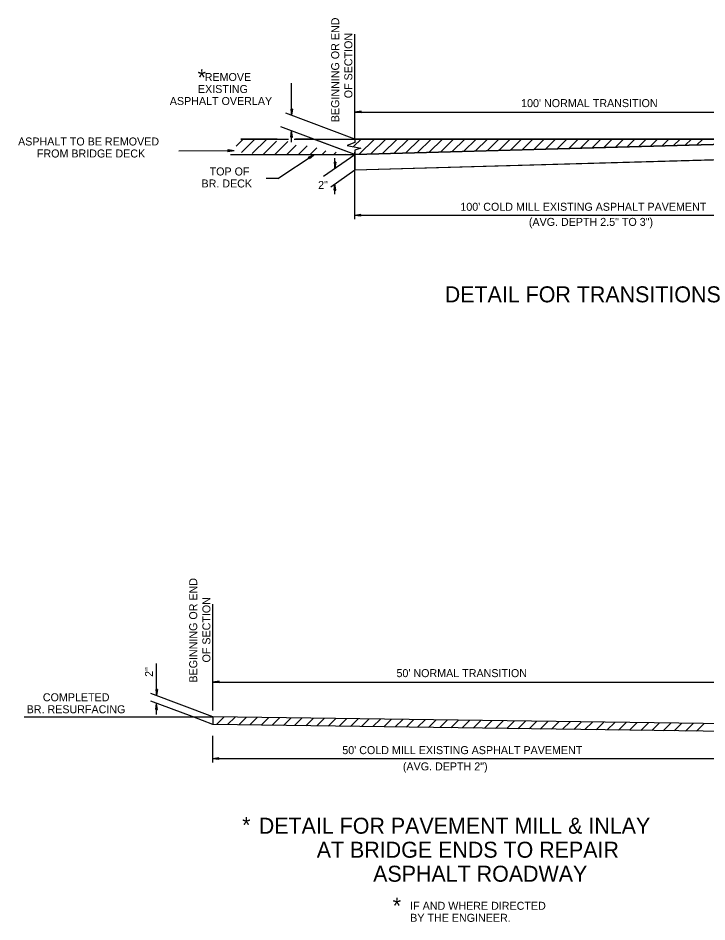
# Model space of a CAD drawing. Extents: x 1929624 to 1935547, y 596315 to 605721.
# Drawn here: x 1932718 to 1933234, y 602410 to 603088 of the extents above; entities that cross this region are included whole.
import ezdxf

# ---------------------------------------------------------------- set-up
doc = ezdxf.new("R2010")
doc.units = 0
doc.layers.add('Default', color=7, linetype='Continuous')
doc.layers.add('R_Annotation', color=7, linetype='Continuous')

msp = doc.modelspace()

# ---------------------------------------------------------------- linework, layer by layer
at = {"layer": 'Default'}
for p, q in [((1932970.45, 602997.86), (1932970.45, 603076.08)), ((1932923.06, 603015.27), (1932923.06, 603039.26)), ((1932970.44, 602997.33), (1932918.84, 603016.6)), ((1932922.39, 603019.72), (1932923.06, 603015.27)), ((1932922.39, 603019.72), (1932923.06, 603015.93)), ((1932923.73, 603019.72), (1932922.39, 603019.72)), ((1932922.62, 603019.72), (1932923.06, 603016.83)), ((1932922.62, 603019.72), (1932923.06, 603017.48)), ((1932922.84, 603019.72), (1932923.06, 603018.38)), ((1932922.84, 603019.72), (1932923.06, 603019.04)), ((1932923.73, 603019.72), (1932923.06, 603015.27)), ((1932923.28, 603019.72), (1932923.06, 603018.38)), ((1932923.51, 603019.72), (1932923.06, 603016.83)), ((1932923.51, 603019.72), (1932923.06, 603015.93)), ((1932923.28, 603019.72), (1932923.06, 603017.48)), ((1932923.06, 603019.72), (1932923.06, 603019.04)), ((1932975.11, 603018.22), (1932970.44, 603017.55)), ((1932970.44, 603017.55), (1933382, 603017.55)), ((1932975.11, 603016.89), (1932970.44, 603017.55)), ((1932975.11, 603018), (1932971.12, 603017.55)), ((1932975.11, 603016.89), (1932971.12, 603017.55)), ((1932975.11, 603018), (1932972.01, 603017.55)), ((1932975.11, 603017.11), (1932972.01, 603017.55)), ((1932975.11, 603017.78), (1932972.9, 603017.55)), ((1932975.11, 603017.11), (1932972.9, 603017.55)), ((1932975.11, 603017.78), (1932973.56, 603017.55)), ((1932975.11, 603017.34), (1932973.56, 603017.55)), ((1932975.11, 603017.55), (1932974.45, 603017.55)), ((1932975.11, 603017.34), (1932974.45, 603017.55)), ((1932975.11, 603016.89), (1932975.11, 603018.22)), ((1932970.44, 602985.8), (1932915.06, 603006.47)), ((1932922.39, 602998.81), (1932923.06, 603003.47)), ((1932922.39, 602998.81), (1932923.06, 603002.81)), ((1932922.62, 602998.81), (1932923.06, 603001.92)), ((1932922.62, 602998.81), (1932923.06, 603001.26)), ((1932923.73, 602998.81), (1932923.06, 603003.47)), ((1932923.06, 602995.04), (1932923.06, 603003.47)), ((1932923.51, 602998.81), (1932923.06, 603002.81)), ((1932923.51, 602998.81), (1932923.06, 603001.92)), ((1932923.28, 602998.81), (1932923.06, 603001.26)), ((1932881.42, 602992.05), (1932886.71, 602997.33)), ((1932885, 602997.33), (1932920.68, 602997.33)), ((1932885.38, 602987.16), (1932895.55, 602997.33)), ((1932893.4, 602986.35), (1932904.39, 602997.33)), ((1932901.69, 602985.79), (1932911.7, 602995.8)), ((1932910.53, 602985.79), (1932920.19, 602995.46)), ((1932922.39, 602998.81), (1932923.73, 602998.81)), ((1932922.84, 602998.81), (1932923.06, 603000.37)), ((1932922.84, 602998.81), (1932923.06, 602999.47)), ((1932923.28, 602998.81), (1932923.06, 603000.37)), ((1932923.06, 602998.81), (1932923.06, 602999.47)), ((1932924.88, 602997.33), (1933382, 602997.33)), ((1932969.42, 602991.66), (1932975.1, 602997.33)), ((1932970.44, 602985.8), (1933382, 602997.33)), ((1932982.38, 602986.13), (1932993.58, 602997.33)), ((1932838.62, 602988.52), (1932880.08, 602988.68)), ((1932875.37, 602987.95), (1932875.42, 602989.36)), ((1932875.37, 602989.06), (1932878.48, 602988.6)), ((1932875.37, 602987.95), (1932880.08, 602988.68)), ((1932875.42, 602989.36), (1932880.08, 602988.68)), ((1932875.42, 602988.26), (1932877.07, 602988.65)), ((1932875.42, 602988.26), (1932877.67, 602988.56)), ((1932875.47, 602988.57), (1932876.26, 602988.61)), ((1932875.47, 602988.57), (1932876.26, 602988.61)), ((1932875.51, 602988.87), (1932877.07, 602988.65)), ((1932875.51, 602988.87), (1932877.67, 602988.56)), ((1932875.55, 602989.19), (1932879.28, 602988.64)), ((1932875.55, 602988.09), (1932879.28, 602988.64)), ((1932875.55, 602988.09), (1932878.48, 602988.6)), ((1932919.37, 602985.79), (1932926.36, 602992.79)), ((1932928.2, 602985.79), (1932934.69, 602992.28)), ((1932937.04, 602985.8), (1932941.85, 602990.6)), ((1932945.88, 602985.8), (1932948.63, 602988.55)), ((1932954.72, 602985.8), (1932956.47, 602987.54)), ((1932877.2, 602985.79), (1932970.44, 602985.8)), ((1932912.77, 602967.68), (1932939.98, 602985.8)), ((1932935.71, 602983.8), (1932939.98, 602985.8)), ((1932936.44, 602982.6), (1932935.71, 602983.8)), ((1932935.84, 602983.52), (1932938.68, 602984.86)), ((1932935.91, 602983.73), (1932939.33, 602985.33)), ((1932936.05, 602983.45), (1932938.03, 602984.37)), ((1932936.05, 602983.45), (1932937.48, 602984.11)), ((1932936.19, 602983.17), (1932936.82, 602983.64)), ((1932936.19, 602983.17), (1932936.82, 602983.64)), ((1932936.32, 602982.89), (1932938.03, 602984.37)), ((1932936.32, 602982.89), (1932937.48, 602984.11)), ((1932936.44, 602982.6), (1932939.98, 602985.8)), ((1932936.52, 602982.81), (1932939.33, 602985.33)), ((1932936.52, 602982.81), (1932938.68, 602984.86)), ((1932946.89, 602969.49), (1932970.44, 602985.8)), ((1932955.5, 602975.42), (1932955.5, 602983)), ((1932963.56, 602985.8), (1932963.93, 602986.16)), ((1932970.45, 602937.23), (1932970.45, 602987.51)), ((1932970.45, 602974.25), (1933382, 602985.8)), ((1932952.46, 602961.58), (1932970.45, 602974.25)), ((1932954.84, 602980.08), (1932955.5, 602975.42)), ((1932956.17, 602980.08), (1932954.84, 602980.08)), ((1932955.06, 602980.08), (1932955.5, 602976.98)), ((1932955.06, 602980.08), (1932955.5, 602976.31)), ((1932955.27, 602980.08), (1932955.5, 602978.54)), ((1932955.27, 602980.08), (1932955.5, 602977.87)), ((1932956.17, 602980.08), (1932955.5, 602975.42)), ((1932955.72, 602980.08), (1932955.5, 602978.54)), ((1932955.95, 602980.08), (1932955.5, 602976.98)), ((1932956.17, 602980.08), (1932955.5, 602976.31)), ((1932955.95, 602980.08), (1932955.5, 602977.87)), ((1932955.5, 602980.08), (1932955.5, 602979.42)), ((1932955.72, 602980.08), (1932955.5, 602979.42)), ((1932912.77, 602967.68), (1932904, 602967.68)), ((1932954.82, 602958.96), (1932955.48, 602963.63)), ((1932955.05, 602958.96), (1932955.48, 602962.96)), ((1932955.05, 602958.96), (1932955.48, 602962.06)), ((1932955.25, 602958.96), (1932955.48, 602961.4)), ((1932955.25, 602958.96), (1932955.48, 602960.5)), ((1932956.15, 602958.96), (1932955.48, 602963.63)), ((1932955.48, 602956.08), (1932955.48, 602963.63)), ((1932956.15, 602958.96), (1932955.48, 602962.96)), ((1932955.93, 602958.96), (1932955.48, 602962.06)), ((1932955.93, 602958.96), (1932955.48, 602961.4)), ((1932955.7, 602958.96), (1932955.48, 602960.5)), ((1932954.82, 602958.96), (1932956.15, 602958.96)), ((1932955.7, 602958.96), (1932955.48, 602959.85)), ((1932955.48, 602958.96), (1932955.48, 602959.85)), ((1932974.91, 602940.7), (1932970.44, 602940.05)), ((1932974.91, 602940.7), (1932971.12, 602940.05)), ((1932974.91, 602940.5), (1932972.01, 602940.05)), ((1932974.91, 602940.5), (1932972.67, 602940.05)), ((1932974.91, 602940.25), (1932973.56, 602940.05)), ((1932974.91, 602940.25), (1932974.23, 602940.05)), ((1932974.91, 602939.37), (1932974.91, 602940.7)), ((1933381.77, 602940.05), (1932970.44, 602940.05)), ((1932974.91, 602939.37), (1932970.44, 602940.05)), ((1932974.91, 602939.6), (1932971.12, 602940.05)), ((1932974.91, 602939.6), (1932972.01, 602940.05)), ((1932974.91, 602939.82), (1932972.67, 602940.05)), ((1932974.91, 602939.82), (1932973.56, 602940.05)), ((1932974.91, 602940.05), (1932974.23, 602940.05)), ((1932864.04, 602568.74), (1932864.04, 602648.6)), ((1932821.85, 602580.08), (1932821.85, 602604.07)), ((1932868.71, 602590.73), (1932864.04, 602590.07)), ((1932864.04, 602590.07), (1933275.6, 602590.07)), ((1932868.71, 602589.41), (1932864.04, 602590.07)), ((1932868.71, 602590.52), (1932864.72, 602590.07)), ((1932868.71, 602589.41), (1932864.72, 602590.07)), ((1932868.71, 602590.52), (1932865.6, 602590.07)), ((1932868.71, 602589.63), (1932865.6, 602590.07)), ((1932868.71, 602590.29), (1932866.49, 602590.07)), ((1932868.71, 602589.63), (1932866.49, 602590.07)), ((1932868.71, 602590.29), (1932867.16, 602590.07)), ((1932868.71, 602589.85), (1932867.16, 602590.07)), ((1932868.71, 602590.07), (1932868.04, 602590.07)), ((1932868.71, 602589.85), (1932868.04, 602590.07)), ((1932868.71, 602589.41), (1932868.71, 602590.73)), ((1932864.04, 602564.08), (1932817.63, 602581.41)), ((1932821.18, 602584.53), (1932821.85, 602580.08)), ((1932821.18, 602584.53), (1932821.85, 602580.74)), ((1932822.51, 602584.53), (1932821.18, 602584.53)), ((1932821.41, 602584.53), (1932821.85, 602581.64)), ((1932821.41, 602584.53), (1932821.85, 602582.29)), ((1932821.63, 602584.53), (1932821.85, 602583.19)), ((1932821.63, 602584.53), (1932821.85, 602583.85)), ((1932822.51, 602584.53), (1932821.85, 602580.08)), ((1932822.06, 602584.53), (1932821.85, 602583.19)), ((1932822.29, 602584.53), (1932821.85, 602581.64)), ((1932822.29, 602584.53), (1932821.85, 602580.74)), ((1932822.06, 602584.53), (1932821.85, 602582.29)), ((1932821.85, 602584.53), (1932821.85, 602583.85)), ((1932848.5, 602564.11), (1932817.63, 602575.63)), ((1932821.18, 602569.41), (1932821.85, 602574.07)), ((1932822.51, 602569.41), (1932821.85, 602574.07)), ((1932821.85, 602565.64), (1932821.85, 602574.07)), ((1932821.18, 602569.41), (1932821.85, 602573.41)), ((1932821.18, 602569.41), (1932822.51, 602569.41)), ((1932821.41, 602569.41), (1932821.85, 602572.52)), ((1932821.41, 602569.41), (1932821.85, 602571.87)), ((1932821.63, 602569.41), (1932821.85, 602570.97)), ((1932821.63, 602569.41), (1932821.85, 602570.07)), ((1932822.29, 602569.41), (1932821.85, 602573.41)), ((1932822.29, 602569.41), (1932821.85, 602572.52)), ((1932822.06, 602569.41), (1932821.85, 602571.87)), ((1932822.06, 602569.41), (1932821.85, 602570.97)), ((1932821.85, 602569.41), (1932821.85, 602570.07)), ((1932722.69, 602564.08), (1932864.04, 602564.08)), ((1932864.04, 602558.31), (1932848.5, 602564.11)), ((1933275.6, 602558.31), (1932864.04, 602564.08)), ((1932866.72, 602558.28), (1932872.41, 602563.96)), ((1932875.09, 602558.16), (1932880.78, 602563.85)), ((1932883.46, 602558.04), (1932889.14, 602563.73)), ((1932891.82, 602557.92), (1932897.51, 602563.61)), ((1932900.19, 602557.81), (1932905.88, 602563.49)), ((1932908.56, 602557.69), (1932914.25, 602563.38)), ((1932916.93, 602557.57), (1932922.62, 602563.26)), ((1932925.29, 602557.45), (1932930.98, 602563.14)), ((1932933.66, 602557.34), (1932939.35, 602563.03)), ((1932942.03, 602557.22), (1932947.72, 602562.91)), ((1932950.4, 602557.1), (1932956.09, 602562.79)), ((1932958.76, 602556.98), (1932964.46, 602562.67)), ((1932967.13, 602556.86), (1932972.82, 602562.56)), ((1932975.5, 602556.75), (1932981.19, 602562.44)), ((1932983.87, 602556.63), (1932989.56, 602562.32)), ((1932992.23, 602556.51), (1932997.93, 602562.21)), ((1933000.6, 602556.39), (1933006.3, 602562.09)), ((1933008.97, 602556.28), (1933014.66, 602561.97)), ((1933017.34, 602556.16), (1933023.03, 602561.85)), ((1933025.7, 602556.04), (1933031.4, 602561.74)), ((1933034.07, 602555.92), (1933039.77, 602561.62)), ((1933042.44, 602555.8), (1933048.14, 602561.5)), ((1933050.81, 602555.69), (1933056.5, 602561.38)), ((1933059.17, 602555.57), (1933064.87, 602561.27)), ((1933067.54, 602555.45), (1933073.24, 602561.15)), ((1933075.91, 602555.33), (1933081.61, 602561.03)), ((1933084.28, 602555.22), (1933089.98, 602560.92)), ((1933092.64, 602555.1), (1933098.34, 602560.8)), ((1933101.01, 602554.98), (1933106.71, 602560.68)), ((1933109.38, 602554.86), (1933115.08, 602560.56)), ((1933275.37, 602552.53), (1932864.04, 602558.31)), ((1933117.75, 602554.75), (1933123.45, 602560.45)), ((1933126.11, 602554.63), (1933131.82, 602560.33)), ((1933134.48, 602554.51), (1933140.18, 602560.21)), ((1933142.85, 602554.39), (1933148.55, 602560.09)), ((1933151.22, 602554.27), (1933156.92, 602559.98)), ((1933159.58, 602554.16), (1933165.29, 602559.86)), ((1933167.95, 602554.04), (1933173.66, 602559.74)), ((1933176.32, 602553.92), (1933182.02, 602559.63)), ((1933184.69, 602553.8), (1933190.39, 602559.51)), ((1933193.06, 602553.69), (1933198.76, 602559.39)), ((1933201.42, 602553.57), (1933207.13, 602559.27)), ((1933209.79, 602553.45), (1933215.5, 602559.16)), ((1933218.16, 602553.33), (1933223.86, 602559.04)), ((1933226.53, 602553.22), (1933232.23, 602558.92)), ((1932864.04, 602529.65), (1932864.04, 602549.64)), ((1932868.5, 602533.21), (1932864.04, 602532.55)), ((1932868.5, 602533.21), (1932864.04, 602532.55)), ((1933275.37, 602532.55), (1932864.04, 602532.55)), ((1932868.5, 602531.88), (1932864.04, 602532.55)), ((1932868.5, 602531.88), (1932864.04, 602532.55)), ((1932868.5, 602533.21), (1932864.72, 602532.55)), ((1932868.5, 602533.21), (1932864.72, 602532.55)), ((1932868.5, 602532.1), (1932864.72, 602532.55)), ((1932868.5, 602532.1), (1932864.72, 602532.55)), ((1932868.5, 602533), (1932865.6, 602532.55)), ((1932868.5, 602533), (1932865.6, 602532.55)), ((1932868.5, 602532.1), (1932865.6, 602532.55)), ((1932868.5, 602532.1), (1932865.6, 602532.55)), ((1932868.5, 602533), (1932866.27, 602532.55)), ((1932868.5, 602533), (1932866.27, 602532.55)), ((1932868.5, 602532.33), (1932866.27, 602532.55)), ((1932868.5, 602532.33), (1932866.27, 602532.55)), ((1932868.5, 602532.76), (1932867.16, 602532.55)), ((1932868.5, 602532.76), (1932867.16, 602532.55)), ((1932868.5, 602532.33), (1932867.16, 602532.55)), ((1932868.5, 602532.33), (1932867.16, 602532.55)), ((1932868.5, 602532.76), (1932867.83, 602532.55)), ((1932868.5, 602532.76), (1932867.83, 602532.55)), ((1932868.5, 602532.55), (1932867.83, 602532.55)), ((1932868.5, 602532.55), (1932867.83, 602532.55)), ((1932868.5, 602531.88), (1932868.5, 602533.21)), ((1932868.5, 602531.88), (1932868.5, 602533.21))]:
    msp.add_line(p, q, dxfattribs=at)
for points in [[(1932912.27, 602997.33), (1932885, 602997.33)], [(1932970.44, 602985.8), (1932939.54, 602997.33), (1932925.9, 602997.33)], [(1932970.44, 602994.6), (1932964.77, 602992.44), (1932975.02, 602990.54), (1932970.46, 602988.84)], [(1932970.44, 602985.8), (1932970.45, 602974.25), (1933382, 602985.8), (1933382, 602997.33), (1932970.44, 602985.8)], [(1932970.44, 602985.8), (1932970.45, 602974.25), (1933382, 602985.8), (1933382, 602997.33), (1932970.44, 602985.8)]]:
    msp.add_lwpolyline(points, dxfattribs=at)
at = {"layer": 'R_Annotation'}
for p, q in [((1932973.65, 602985.89), (1932985.1, 602997.33)), ((1932991.11, 602986.38), (1933002.07, 602997.33)), ((1932999.84, 602986.62), (1933010.55, 602997.33)), ((1933008.57, 602986.87), (1933019.04, 602997.33)), ((1933017.3, 602987.11), (1933027.52, 602997.33)), ((1933026.03, 602987.36), (1933036.01, 602997.33)), ((1933034.76, 602987.6), (1933044.49, 602997.33)), ((1933043.49, 602987.85), (1933052.98, 602997.33)), ((1933052.22, 602988.09), (1933061.47, 602997.33)), ((1933060.95, 602988.34), (1933069.95, 602997.33)), ((1933069.68, 602988.58), (1933078.44, 602997.33)), ((1933078.41, 602988.82), (1933086.92, 602997.33)), ((1933087.14, 602989.07), (1933095.41, 602997.33)), ((1933095.87, 602989.31), (1933103.89, 602997.33)), ((1933104.6, 602989.56), (1933112.38, 602997.33)), ((1933113.33, 602989.8), (1933120.86, 602997.33)), ((1933122.06, 602990.05), (1933129.35, 602997.33)), ((1933130.79, 602990.29), (1933137.83, 602997.33)), ((1933139.52, 602990.54), (1933146.32, 602997.33)), ((1933148.25, 602990.78), (1933154.8, 602997.33)), ((1933156.98, 602991.03), (1933163.29, 602997.33)), ((1933165.71, 602991.27), (1933171.77, 602997.33)), ((1933174.44, 602991.52), (1933180.26, 602997.33)), ((1933183.17, 602991.76), (1933188.74, 602997.33)), ((1933191.9, 602992.01), (1933197.23, 602997.33)), ((1933200.63, 602992.25), (1933205.71, 602997.33)), ((1933209.36, 602992.49), (1933214.2, 602997.33)), ((1933218.09, 602992.74), (1933222.69, 602997.33)), ((1933226.82, 602992.98), (1933231.17, 602997.33)), ((1932864.04, 602564.08), (1932864.04, 602558.31))]:
    msp.add_line(p, q, dxfattribs=at)
for points in [[(1932970.45, 602988.85), (1932970.44, 602985.8), (1933382, 602997.33), (1932970.44, 602997.33)], [(1932970.44, 602997.33), (1932970.44, 602994.6)]]:
    msp.add_lwpolyline(points, dxfattribs=at)

# ---------------------------------------------------------------- texts
at = {"layer": 'Default'}
for s, height, rotation, p in [('BEGINNING OR END', 6, 90, (1932958.71, 603009.95)), ('OF SECTION', 6, 90, (1932968.57, 603027.89)), (' REMOVE', 6, 360, (1932855.72, 603040.82)), ('EXISTING ', 6, 360, (1932852.85, 603031.82)), ('ASPHALT OVERLAY', 6, 360, (1932831.75, 603022.82)), ("100' NORMAL TRANSITION ", 6, 360, (1933095.05, 603021.25)), ('ASPHALT TO BE REMOVED', 6, 360, (1932718.05, 602992.47)), (' FROM BRIDGE DECK', 6, 360, (1932729.92, 602983.47)), ('TOP OF ', 6, 360, (1932861.61, 602969.98)), ('BR. DECK', 6, 360, (1932855.51, 602960.98)), ('2"', 6, 360, (1932942.9, 602959.86)), ("100' COLD MILL EXISTING ASPHALT PAVEMENT", 6, 360, (1933049.52, 602943.51)), ('(AVG. DEPTH 2.5" TO 3")', 6, 360, (1933100.84, 602932.17)), ('DETAIL FOR TRANSITIONS', 12, 360, (1933037.82, 602874.84)), ('BEGINNING OR END', 6, 90, (1932852.31, 602589.64)), ('OF SECTION', 6, 90, (1932862.17, 602604.76)), ('2"', 6, 90, (1932819.19, 602593.96)), ("50' NORMAL TRANSITION", 6, 360, (1933001.64, 602593.76)), ('COMPLETED', 6, 360, (1932736.62, 602575.65)), ('BR. RESURFACING', 6, 360, (1932724.48, 602566.65)), ("50' COLD MILL EXISTING ASPHALT PAVEMENT", 6, 360, (1932961.04, 602536.02)), ('(AVG. DEPTH 2")', 6, 360, (1933006.44, 602523.81))]:
    msp.add_text(s, height=height, rotation=rotation, dxfattribs=at).set_placement(p)
at = {"layer": 'R_Annotation'}
for s, height, p in [('*', 12, (1932852.61, 603037.54)), ('*', 12, (1932885.99, 602476.84)), ('DETAIL FOR PAVEMENT MILL & INLAY', 12, (1932898.45, 602476.32)), ('AT BRIDGE ENDS TO REPAIR', 12, (1932941.87, 602458.32)), ('ASPHALT ROADWAY', 12, (1932984.15, 602440.32)), ('*', 12, (1932998.81, 602416.32)), ('IF AND WHERE DIRECTED', 6, (1933011.9, 602419.26)), ('BY THE ENGINEER.', 6, (1933011.9, 602410.26))]:
    msp.add_text(s, height=height, rotation=360, dxfattribs=at).set_placement(p)

doc.saveas('drawing.dxf')
